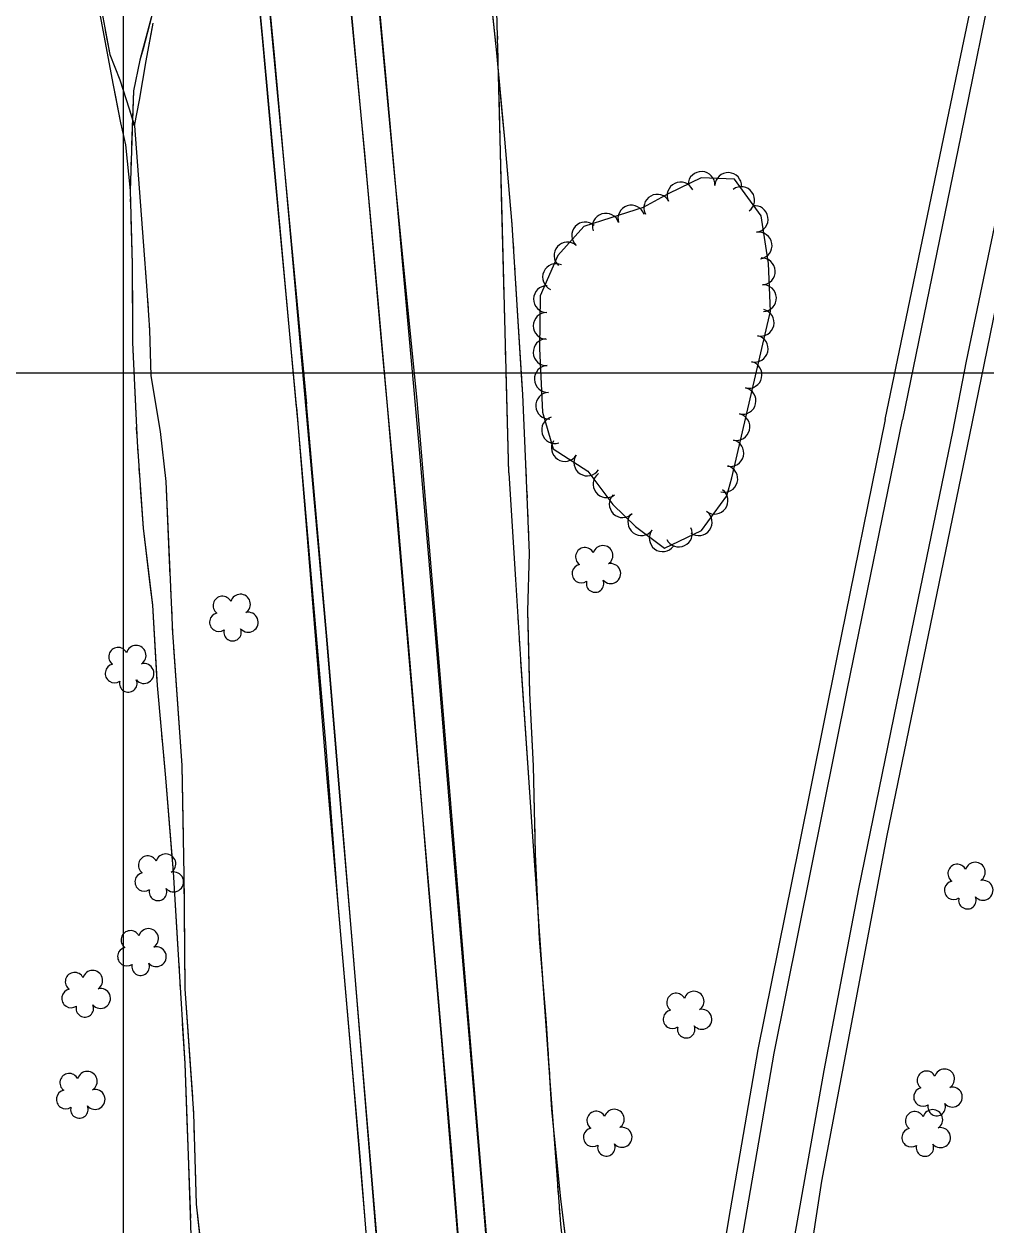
# Model space of a CAD drawing. Extents: x 353423 to 364002, y 127000 to 201942.
# Drawn here: x 361470.4 to 361756.7, y 132746.7 to 133103.8 of the extents above; entities that cross this region are included whole.
import ezdxf

# ---------------------------------------------------------------- set-up
doc = ezdxf.new("R2010")
doc.units = 0
for name, color, linetype in [('E_DTM_SlopeTop', 7, 'Continuous'), ('E_FEN_Generic', 7, 'Continuous'), ('E_LAND_TreeLine', 7, 'Continuous'), ('E_STRUCT_WingWall', 7, 'Continuous')]:
    doc.layers.add(name, color=color, linetype=linetype)

msp = doc.modelspace()

# ---------------------------------------------------------------- linework, layer by layer
at = {"layer": 'E_DTM_SlopeTop'}
for points in [[(361456.54, 133332.47), (361607.38, 133331.74), (361675.67, 133331.02), (361734.77, 133329.7), (361788.34, 133327.99), (361792.56, 133327), (361795.85, 133324.4), (361797.51, 133321.72), (361798.18, 133318.78), (361798.29, 133316.2), (361798.11, 133312.17), (361797.86, 133310), (361792.84, 133282.19), (361783.3, 133236.14), (361772.31, 133182.72), (361759.76, 133122.91), (361749.17, 133070.55), (361731.86, 132986.01)], [(362232.11, 133324.51), (362144.79, 133325.4), (362062.54, 133325.88), (362012.61, 133326.52), (361993.32, 133326.42), (361982.83, 133326.14), (361957.85, 133323.78), (361926.37, 133319.83), (361894.96, 133315.91), (361881.65, 133313.07), (361868.57, 133308.24), (361856.3, 133302.36), (361846.28, 133295.17), (361837.88, 133288.33), (361817.93, 133245.82), (361800.01, 133206.96), (361788.38, 133182.75), (361777.25, 133131.05), (361767.05, 133081.29), (361750.8, 133003.4), (361746.66, 132982.42)], [(361726.68, 132986.1), (361748.26, 133090.17), (361761.05, 133151.36), (361776.6, 133226.1), (361790.59, 133293.73), (361793.17, 133310.82), (361792.97, 133313.03), (361792.68, 133314.6), (361792.02, 133315.93), (361791.39, 133316.35), (361790.57, 133316.8), (361789.73, 133317.01), (361788.56, 133317.29), (361787.21, 133317.57), (361772.01, 133318.39), (361754.55, 133317.86), (361731.82, 133318.79), (361635.32, 133318.94), (361630.78, 133316.84)], [(361551.45, 132989.7), (361541.45, 133099.5), (361534.52, 133172.27), (361526.87, 133250.04), (361522.67, 133291.01), (361520.02, 133317.43)], [(361583.02, 132610.45), (361580.62, 132640.06), (361576.11, 132696.88), (361572.81, 132737.16), (361568.44, 132789.23), (361563.9, 132841.91), (361560.25, 132889.78), (361555.59, 132943.53), (361551.96, 132984.82), (361548.13, 133026.44), (361544.37, 133066.62), (361541.33, 133099.61), (361537.45, 133140.94), (361533.51, 133184.28), (361528.99, 133230.13), (361524.23, 133277.99), (361520.12, 133317.26), (361520.06, 133317.86)], [(361586, 132610.35), (361583.55, 132642.83), (361579.86, 132689.02), (361575.89, 132735.42), (361572.59, 132775.57), (361568.17, 132830.03), (361564.23, 132876.4), (361560.33, 132922.77), (361556.18, 132969.15), (361550.54, 133032.58), (361544.93, 133094.46), (361538.9, 133157.9), (361532.57, 133222.48), (361526.85, 133279.44), (361523.17, 133317.84)], [(361523.2, 133317.41), (361526.14, 133288.85), (361535.02, 133196.16), (361541.58, 133127.76), (361554.51, 132990.77)], [(361547.28, 133317.24), (361551.46, 133275.8), (361559.96, 133192.22), (361567.38, 133112.01), (361574.45, 133035.99), (361578.37, 132991.32)], [(361610.19, 132611.63), (361606.92, 132651.2), (361602.74, 132702.69), (361598.68, 132752.79), (361594.91, 132798.76), (361590.7, 132848.57), (361586.43, 132900.64), (361581.74, 132955.86), (361576.76, 133009.44), (361571.8, 133065.38), (361566.51, 133120.97), (361561.55, 133174.08), (361556.15, 133227.71), (361551.27, 133278.32), (361547.6, 133317.66)], [(361587.37, 132991.72), (361580.77, 133058.3), (361574.22, 133128.74), (361569.01, 133185.91), (361564, 133236.52), (361558.76, 133291.94), (361556.19, 133317.18)], [(361618.44, 132612.1), (361615.2, 132653.06), (361611.07, 132703.62), (361607.39, 132748.77), (361602.89, 132802.84), (361597.55, 132865.69), (361592.82, 132922.23), (361587.89, 132979.39), (361583.17, 133032.03), (361578.05, 133088.51), (361573.39, 133139.26), (361568.57, 133190.41), (361563.3, 133242.6), (361558.41, 133294.04), (361556.57, 133315.67), (361556.36, 133317.6)], [(361751.86, 132981.48), (361774.49, 133092.04), (361789.52, 133165.36), (361791.79, 133175.38), (361795.74, 133185.27), (361808.58, 133213.24), (361822.42, 133243.18), (361836.17, 133272.58), (361840.82, 133282.61), (361844.28, 133288.29), (361847.6, 133292.49), (361851.01, 133295.89), (361855.35, 133299.54), (361867.55, 133307.76)], [(361701.71, 131202.96), (361689.46, 131352.21), (361683.54, 131427.34), (361674.54, 131532.78), (361667.21, 131625.02), (361659.98, 131711.44), (361654.85, 131771.26), (361647.7, 131864.55), (361638.67, 131973.24), (361630.68, 132070.93), (361623.51, 132153.46), (361617.17, 132235.74), (361610.5, 132318.65), (361603.31, 132406.03), (361593.97, 132521.61), (361585.27, 132622.71), (361577.32, 132720.55), (361568.39, 132827.48), (361560.9, 132917.02), (361554.51, 132990.77)], [(361578.37, 132991.32), (361588.02, 132879.53), (361597.59, 132767.97), (361605.52, 132666.35), (361614.04, 132564.2), (361620.53, 132482.47), (361628.92, 132379.74), (361638.14, 132267.13), (361650.95, 132112.08), (361646.61, 132216.29), (361645.83, 132275.07), (361646.85, 132354.55), (361651.01, 132442.96), (361654.75, 132498.9), (361661.24, 132575.15), (361669.74, 132645.18), (361680.06, 132718.64), (361693.59, 132797.5), (361715.41, 132906.06), (361731.86, 132986.01)], [(361609.47, 132725.74), (361602.16, 132814.12), (361593.64, 132917.46), (361587.37, 132991.72)], [(361551.45, 132989.7), (361560.45, 132880.42), (361570.24, 132767.91), (361577.31, 132679.08), (361583.75, 132595.28), (361591.05, 132509.44), (361600.05, 132398.27), (361606.48, 132319.96), (361611.97, 132249.12), (361619.29, 132161.12), (361626.21, 132076.06), (361632.16, 132001.61), (361638.47, 131926.13), (361646.27, 131832.06), (361653.28, 131745.01), (361660.15, 131662.02), (361669.41, 131549.37), (361677.12, 131450.84), (361684.59, 131364.08), (361693.04, 131260.01), (361698.08, 131202.07)], [(361726.68, 132986.1), (361712.25, 132915.29), (361700.94, 132859.04), (361688.74, 132798.58), (361680.51, 132750.88), (361672.05, 132700.13)], [(361746.66, 132982.42), (361730.01, 132901.66), (361718.75, 132846.39), (361708.38, 132792.36), (361699.4, 132741.46), (361695.1, 132715.75), (361688.61, 132672.27), (361682.8, 132629.15), (361678.64, 132593.97), (361673.9, 132550.81), (361670.23, 132512.66), (361668.65, 132495.77), (361665.11, 132447.6), (361662.65, 132403.43)], [(361734.02, 131204.53), (361719.93, 131371.94), (361710.39, 131489.17), (361703.84, 131570.12), (361699.92, 131620.16), (361695.47, 131675.04), (361690.96, 131747.41), (361684.52, 131851.92), (361678.72, 131943.22), (361671.91, 132054.56), (361668.1, 132120.89), (361665.77, 132185.51), (361664.47, 132256.46), (361665.48, 132318.25), (361666.76, 132369.69), (361668.94, 132423.09), (361674.4, 132497.71), (361682.27, 132578.01), (361691.12, 132650.84), (361707.85, 132759.38), (361727.29, 132862.24), (361751.86, 132981.48)]]:
    msp.add_lwpolyline(points, dxfattribs=at)
at = {"layer": 'E_FEN_Generic'}
msp.add_lwpolyline([(361692.55, 133018.3), (361691.92, 133032.52), (361689.79, 133046.73), (361681.84, 133057.56), (361671.86, 133057.97), (361662.26, 133053.35), (361654.69, 133049.18), (361645.05, 133046.12), (361636.96, 133043.54), (361629.29, 133034.85), (361623.96, 133022.87), (361623.77, 133007.2), (361624.69, 132988.29), (361627.88, 132977.36), (361638.2, 132970.69), (361645.66, 132960.8), (361652.37, 132954.22), (361660.97, 132947.74), (361671.97, 132953.05), (361679.55, 132963.39), (361681.04, 132968.72), (361692.55, 133018.3)], dxfattribs=at)
for centre, radius, start, end in [((361671.99, 133055.88), 3.99, 357.6551, 177.6398), ((361679.95, 133055.55), 3.99, 357.6551, 177.6398), ((361665.78, 133052.73), 3.99, 25.709, 205.6937), ((361683.8, 133051.35), 3.99, 306.278, 126.2627), ((361658.83, 133049.08), 3.99, 28.9091, 208.8937), ((361643.54, 133043.45), 3.99, 17.7101, 197.6948), ((361651.13, 133045.86), 3.99, 17.5992, 197.5838), ((361687.83, 133045.72), 3.99, 278.5568, 98.5414), ((361637.38, 133040.86), 3.99, 48.5679, 228.5525), ((361689.01, 133037.84), 3.99, 278.5568, 98.5414), ((361632.1, 133034.88), 3.99, 48.5679, 228.5525), ((361689.94, 133030.15), 3.99, 272.5325, 92.5172), ((361628.72, 133028.44), 3.99, 66.0035, 245.9881), ((361626.03, 133021.9), 3.99, 89.3275, 269.3122), ((361690.29, 133022.19), 3.99, 272.5325, 92.5172), ((361689.61, 133014.89), 3.99, 256.9396, 76.9243), ((361625.94, 133013.93), 3.99, 89.3275, 269.3122), ((361625.91, 133006.09), 3.99, 92.798, 272.7827), ((361687.81, 133007.13), 3.99, 256.9396, 76.9243), ((361626.3, 132998.13), 3.99, 92.798, 272.7827), ((361686.01, 132999.36), 3.99, 256.9396, 76.9243), ((361626.69, 132990.17), 3.99, 92.798, 272.7827), ((361684.21, 132991.6), 3.99, 256.9396, 76.9243), ((361628.43, 132982.93), 3.99, 106.2657, 286.2503), ((361682.41, 132983.84), 3.99, 256.9396, 76.9243), ((361631.34, 132977.6), 3.99, 147.1335, 327.1182), ((361680.6, 132976.07), 3.99, 256.9396, 76.9243), ((361638.04, 132973.28), 3.99, 147.1335, 327.1182), ((361678.79, 132968.41), 3.99, 254.4503, 74.435), ((361643.74, 132966.81), 3.99, 127.0561, 307.0408), ((361675.89, 132961.93), 3.99, 233.7579, 53.7426), ((361648.56, 132960.88), 3.99, 135.5335, 315.5182), ((361654.09, 132955.53), 3.99, 142.9963, 322.9809), ((361671.18, 132955.5), 3.99, 233.7579, 53.7426), ((361660.46, 132950.73), 3.99, 142.9963, 322.9809), ((361665.25, 132952.12), 3.99, 205.7862, 25.7708), ((361637.31, 132945.19), 2.78, 25.9259, 233.6989), ((361642.67, 132945.59), 2.97, 302.955, 164.1889), ((361636.28, 132940.23), 2.78, 102.6029, 303.614), ((361645, 132940.22), 2.97, 220.6058, 103.5791), ((361640.34, 132937.25), 2.61, 165.311, 23.2437), ((361529.44, 132930.7), 2.78, 25.9259, 233.6989), ((361534.8, 132931.11), 2.97, 302.955, 164.1889), ((361528.41, 132925.75), 2.78, 102.6029, 303.614), ((361537.13, 132925.74), 2.97, 220.6058, 103.5791), ((361532.47, 132922.77), 2.61, 165.311, 23.2437), ((361503.76, 132915.86), 2.97, 302.955, 164.1889), ((361498.4, 132915.46), 2.78, 25.9259, 233.6989), ((361497.36, 132910.5), 2.78, 102.6029, 303.614), ((361506.09, 132910.49), 2.97, 220.6058, 103.5791), ((361501.43, 132907.52), 2.61, 165.311, 23.2437), ((361507.24, 132853.43), 2.78, 25.9259, 233.6989), ((361512.6, 132853.83), 2.97, 302.955, 164.1889), ((361753.46, 132851.35), 2.97, 302.955, 164.1889), ((361506.2, 132848.47), 2.78, 102.6029, 303.614), ((361514.93, 132848.46), 2.97, 220.6058, 103.5791), ((361748.1, 132850.95), 2.78, 25.9259, 233.6989), ((361747.06, 132845.99), 2.78, 102.6029, 303.614), ((361755.79, 132845.98), 2.97, 220.6058, 103.5791), ((361510.27, 132845.49), 2.61, 165.311, 23.2437), ((361751.13, 132843.01), 2.61, 165.311, 23.2437), ((361502.08, 132831.18), 2.78, 25.9259, 233.6989), ((361507.44, 132831.58), 2.97, 302.955, 164.1889), ((361509.77, 132826.21), 2.97, 220.6058, 103.5791), ((361501.04, 132826.23), 2.78, 102.6029, 303.614), ((361490.83, 132819.16), 2.97, 302.955, 164.1889), ((361505.11, 132823.25), 2.61, 165.311, 23.2437), ((361485.47, 132818.75), 2.78, 25.9259, 233.6989), ((361484.44, 132813.8), 2.78, 102.6029, 303.614), ((361493.16, 132813.79), 2.97, 220.6058, 103.5791), ((361664.42, 132812.56), 2.78, 25.9259, 233.6989), ((361669.78, 132812.96), 2.97, 302.955, 164.1889), ((361488.5, 132810.82), 2.61, 165.311, 23.2437), ((361663.39, 132807.6), 2.78, 102.6029, 303.614), ((361672.11, 132807.59), 2.97, 220.6058, 103.5791), ((361667.45, 132804.62), 2.61, 165.311, 23.2437), ((361483.86, 132788.68), 2.78, 25.9259, 233.6989), ((361489.22, 132789.09), 2.97, 302.955, 164.1889), ((361738.96, 132789.41), 2.78, 25.9259, 233.6989), ((361744.32, 132789.81), 2.97, 302.955, 164.1889), ((361482.82, 132783.73), 2.78, 102.6029, 303.614), ((361491.55, 132783.72), 2.97, 220.6058, 103.5791), ((361737.92, 132784.46), 2.78, 102.6029, 303.614), ((361746.64, 132784.44), 2.97, 220.6058, 103.5791), ((361486.89, 132780.75), 2.61, 165.311, 23.2437), ((361640.68, 132777.42), 2.78, 25.9259, 233.6989), ((361646.04, 132777.83), 2.97, 302.955, 164.1889), ((361735.45, 132777.33), 2.78, 25.9259, 233.6989), ((361740.81, 132777.74), 2.97, 302.955, 164.1889), ((361741.99, 132781.48), 2.61, 165.311, 23.2437), ((361639.65, 132772.47), 2.78, 102.6029, 303.614), ((361648.37, 132772.46), 2.97, 220.6058, 103.5791), ((361734.41, 132772.38), 2.78, 102.6029, 303.614), ((361743.14, 132772.37), 2.97, 220.6058, 103.5791), ((361643.71, 132769.49), 2.61, 165.311, 23.2437), ((361738.48, 132769.4), 2.61, 165.311, 23.2437)]:
    msp.add_arc(centre, radius, start, end, dxfattribs=at)
at = {"layer": 'E_LAND_TreeLine'}
for p, q in [((361500, 132500), (361500, 135000)), ((361500, 131000), (361500, 133500)), ((360000, 133000), (364000, 133000)), ((360000, 133000), (364000, 133000))]:
    msp.add_line(p, q, dxfattribs=at)
at = {"layer": 'E_STRUCT_WingWall'}
for points in [[(361463.37, 133480.79), (361465.92, 133448.25), (361467.43, 133421.44), (361469.15, 133395.92), (361474.75, 133311.52), (361475.64, 133285.7), (361477.99, 133258.27), (361480.76, 133227.25), (361482.64, 133198.19), (361483.76, 133170.29), (361486.04, 133149.07), (361489.72, 133123.29), (361493.22, 133105.09), (361496.94, 133085.52), (361499.14, 133074.39), (361500.59, 133067.86), (361501.95, 133054.21)], [(361595.98, 133236.66), (361597.55, 133221.18), (361599.65, 133199.44), (361602.7, 133171.35), (361605.47, 133146.73), (361608.49, 133118.96), (361611.04, 133095.24), (361613.35, 133069.45), (361615.58, 133044.14), (361617.08, 133020.08), (361618.73, 132993.49), (361619.67, 132972.78), (361620.76, 132946.34), (361620.24, 132929.02), (361620.8, 132904.64), (361621.9, 132882.99), (361622.52, 132856.71), (361623.68, 132831.55), (361625.8, 132806.45), (361627.4, 132780.65), (361630.06, 132754.17), (361633.23, 132728.3)], [(361614.66, 132970.2), (361611.14, 133107.57), (361597.64, 133217.07)], [(361511.96, 133124.74), (361511.83, 133123.42), (361509.04, 133108.59), (361505.83, 133096.42)], [(361492.06, 133111.11), (361493.22, 133105.09), (361496.94, 133085.52), (361497.51, 133082.62)], [(361509.04, 133108.59), (361504.92, 133092.96), (361502.99, 133083.93), (361501.95, 133054.21), (361502.6, 133032.32), (361502.7, 133009.02), (361504.03, 132979.39), (361505.85, 132953.69), (361508.63, 132930.79), (361510.03, 132906.95), (361512.48, 132879.41), (361514.78, 132851.45), (361516.38, 132825.21), (361518.22, 132794.4), (361519.28, 132767), (361520.18, 132740.39)], [(361493.52, 133107.39), (361495.95, 133094.72), (361498.9, 133087.12), (361501.72, 133078.53), (361503.3, 133073.51), (361504.76, 133081.06), (361506.77, 133092.84), (361508.83, 133103.97)], [(361609.84, 133106.4), (361611.04, 133095.24), (361612.63, 133077.53)], [(361494.58, 133101.87), (361495.95, 133094.72), (361498.9, 133087.12), (361501.72, 133078.53), (361503.23, 133073.71)], [(361503.23, 133073.71), (361503.3, 133073.51), (361504.76, 133081.06), (361506.77, 133092.84), (361508.53, 133102.36)], [(361611.35, 133099.19), (361611.3, 133101.25)], [(361505.83, 133096.42), (361504.92, 133092.96), (361502.99, 133083.93), (361502.42, 133067.75)], [(361611.51, 133092.99), (361611.46, 133095.06)], [(361611.67, 133086.8), (361611.62, 133088.87)], [(361612.54, 133052.75), (361611.78, 133082.68)], [(361497.51, 133082.62), (361499.14, 133074.39), (361500.59, 133067.86), (361501.95, 133054.21)], [(361612.63, 133077.53), (361613.35, 133069.45), (361615.18, 133048.64)], [(361503.3, 133073.51), (361506.88, 133025.87), (361507.74, 133012.8), (361508.12, 132999.03), (361510.88, 132982.52), (361512.59, 132967.66)], [(361503.3, 133073.51), (361506.19, 133035.07)], [(361502.28, 133063.76), (361502.21, 133061.76)], [(361502.07, 133057.76), (361502, 133055.76)], [(361502.02, 133051.76), (361502.08, 133049.77)], [(361613.31, 133022.83), (361612.54, 133052.75)], [(361502.2, 133045.77), (361502.6, 133032.32), (361502.66, 133016.77)], [(361615.53, 133044.66), (361615.58, 133044.14), (361615.67, 133042.67)], [(361615.92, 133038.67), (361616.04, 133036.68)], [(361616.29, 133032.68), (361616.41, 133030.69)], [(361506.59, 133029.76), (361506.79, 133027.11)], [(361616.66, 133026.7), (361617.08, 133020.08), (361618.47, 132997.75)], [(361507.15, 133021.8), (361507.32, 133019.15)], [(361613.47, 133016.64), (361613.41, 133018.7)], [(361502.66, 133016.77), (361502.7, 133009.02), (361503.65, 132987.79)], [(361507.67, 133013.84), (361507.74, 133012.8), (361507.79, 133011.19)], [(361613.62, 133010.45), (361613.57, 133012.51)], [(361507.93, 133005.88), (361508.12, 132999.03), (361510.88, 132982.52), (361512.59, 132967.66)], [(361613.78, 133004.25), (361613.73, 133006.32)], [(361614.66, 132970.2), (361613.89, 133000.13)], [(361618.47, 132997.75), (361618.73, 132993.49), (361619.67, 132972.78), (361619.83, 132968.79)], [(361503.83, 132983.8), (361503.92, 132981.8)], [(361504.14, 132977.81), (361504.28, 132975.81)], [(361504.56, 132971.82), (361504.71, 132969.83)], [(361614.66, 132970.2), (361618.14, 132914.6), (361621.69, 132861.94), (361626.49, 132794.5), (361630, 132746.62), (361633.53, 132715.51), (361635.97, 132711.74), (361640.04, 132711.12)], [(361614.66, 132970.2), (361616.65, 132938.36)], [(361504.99, 132965.84), (361505.85, 132953.69), (361507.87, 132936.99)], [(361512.59, 132967.66), (361514.59, 132922.7), (361517.41, 132883.1), (361518, 132850.47), (361518.27, 132816.68), (361520.84, 132779.59), (361521.67, 132752.54), (361525.55, 132717.23), (361527.89, 132679.24), (361528.68, 132638.4), (361532.29, 132594.71), (361534.46, 132555.89), (361536.54, 132512.87), (361536.93, 132494.87), (361537.69, 132483.37), (361541.49, 132437.49), (361542.66, 132407.44)], [(361512.59, 132967.66), (361513.84, 132939.54)], [(361620, 132964.79), (361620.08, 132962.79)], [(361620.24, 132958.79), (361620.33, 132956.8)], [(361620.49, 132952.8), (361620.57, 132950.8)], [(361620.74, 132946.8), (361620.76, 132946.34), (361620.24, 132929.02), (361620.5, 132917.82)], [(361507.87, 132936.99), (361508.63, 132930.79), (361509.96, 132908.07)], [(361514.02, 132935.66), (361514.1, 132933.72)], [(361616.93, 132933.97), (361617.07, 132931.77)], [(361514.27, 132929.84), (361514.36, 132927.9)], [(361617.34, 132927.38), (361617.48, 132925.18)], [(361514.53, 132924.02), (361514.59, 132922.7), (361514.63, 132922.08)], [(361617.75, 132920.79), (361617.89, 132918.59)], [(361514.91, 132918.21), (361516.91, 132890.13)], [(361620.5, 132917.82), (361620.8, 132904.64), (361621.6, 132888.84)], [(361618.17, 132914.2), (361620.31, 132882.37)], [(361510.28, 132904.09), (361510.46, 132902.1)], [(361510.81, 132898.11), (361510.99, 132896.12)], [(361511.35, 132892.14), (361511.53, 132890.14)], [(361516.91, 132890.13), (361517.41, 132883.1), (361517.79, 132862)], [(361511.88, 132886.16), (361512.48, 132879.41), (361514.3, 132857.26)], [(361621.8, 132884.84), (361621.9, 132882.99), (361621.9, 132882.85)], [(361620.31, 132882.37), (361621.69, 132861.94), (361622.5, 132850.53)], [(361621.99, 132878.85), (361622.04, 132876.85)], [(361622.14, 132872.85), (361622.19, 132870.85)], [(361622.28, 132866.85), (361622.52, 132856.71), (361623.39, 132837.87)], [(361517.86, 132858.12), (361517.89, 132856.18)], [(361514.3, 132857.26), (361514.78, 132851.45), (361516.19, 132828.32)], [(361517.96, 132852.3), (361518, 132850.47), (361518, 132850.36)], [(361518.03, 132846.48), (361518.04, 132844.53)], [(361622.81, 132846.14), (361622.97, 132843.95)], [(361518.08, 132840.65), (361518.27, 132816.68), (361518.56, 132812.52)], [(361623.28, 132839.56), (361623.44, 132837.36)], [(361623.39, 132837.87), (361623.68, 132831.55), (361625.58, 132808.96)], [(361623.75, 132832.98), (361623.91, 132830.78)], [(361624.22, 132826.39), (361626.49, 132794.57)], [(361516.43, 132824.33), (361516.55, 132822.33)], [(361516.79, 132818.34), (361516.91, 132816.34)], [(361517.14, 132812.35), (361517.26, 132810.36)], [(361518.56, 132812.52), (361520.5, 132784.42)], [(361517.5, 132806.36), (361518.22, 132794.4), (361518.88, 132777.4)], [(361625.89, 132804.97), (361626.01, 132802.98)], [(361626.26, 132798.98), (361626.38, 132796.99)], [(361626.49, 132794.57), (361626.49, 132794.5), (361628.82, 132762.75)], [(361626.63, 132792.99), (361626.76, 132791)], [(361627, 132787.01), (361627.4, 132780.65), (361629.66, 132758.13)], [(361520.77, 132780.55), (361520.84, 132779.59), (361520.87, 132778.61)], [(361518.88, 132777.4), (361519.28, 132767), (361519.91, 132748.42)], [(361520.99, 132774.73), (361521.05, 132772.79)], [(361521.17, 132768.91), (361521.23, 132766.97)], [(361521.35, 132763.1), (361521.67, 132752.54), (361523.59, 132735.05)], [(361629.14, 132758.36), (361629.3, 132756.17)], [(361629.66, 132758.13), (361630.06, 132754.17), (361633.1, 132729.34)], [(361629.62, 132751.78), (361629.79, 132749.59)]]:
    msp.add_lwpolyline(points, dxfattribs=at)

doc.saveas('drawing.dxf')
